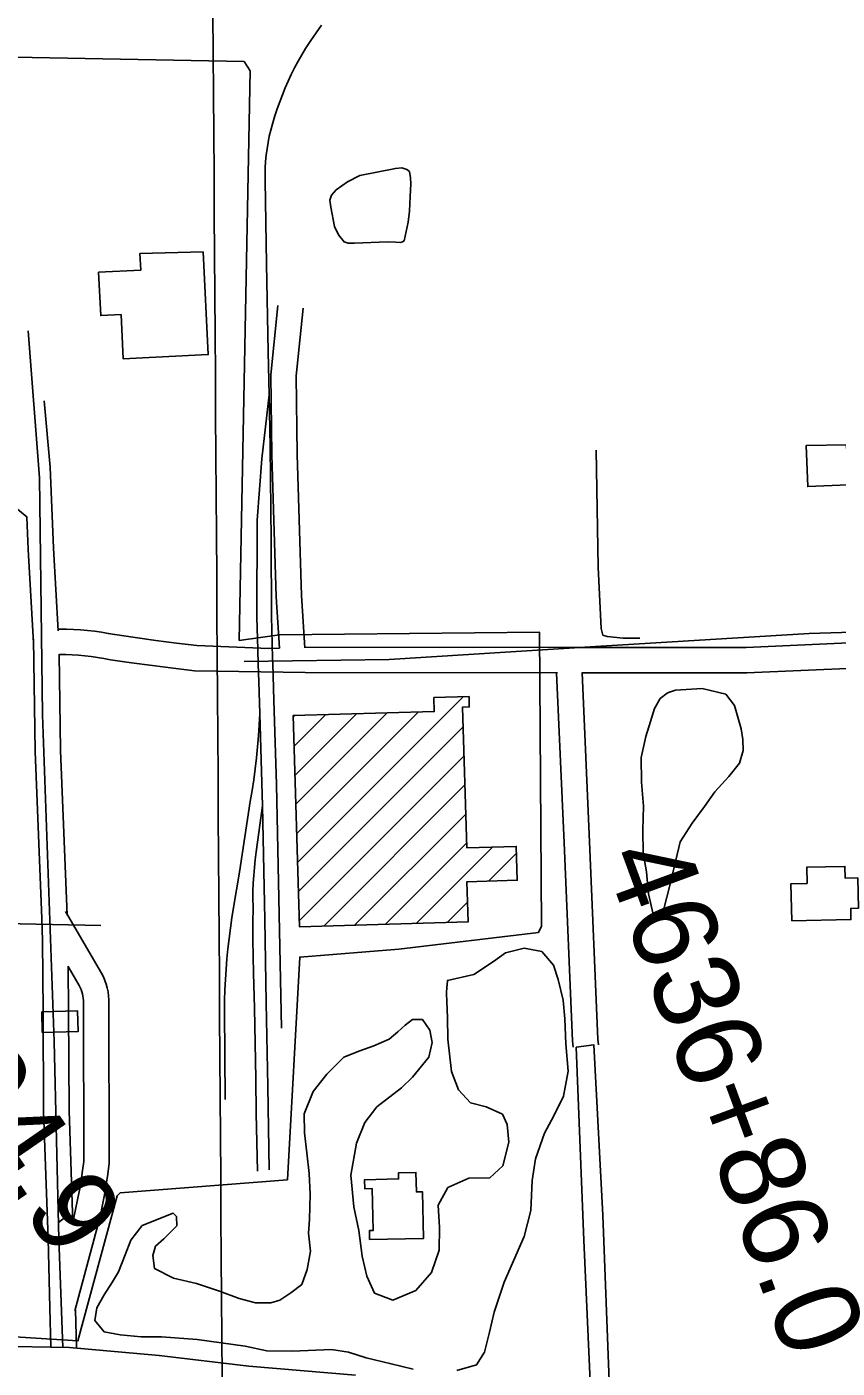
# Model space of a CAD drawing. Extents: x 3508733 to 3546731, y 546897 to 572481.
# Drawn here: x 3523140 to 3524097, y 566628 to 568212 of the extents above; entities that cross this region are included whole.
import ezdxf

# ---------------------------------------------------------------- set-up
doc = ezdxf.new("R2010")
doc.units = 0
for name, color, linetype in [('V-BLDG-OTLN', 7, 'Continuous'), ('V-CHAN-DOCK', 7, 'Continuous'), ('V-GRID-MAJR', 7, 'Continuous'), ('V-RAIL-TRAK', 7, 'Continuous'), ('V-ROAD-CNTR', 7, 'Continuous'), ('V-SITE-OTLN', 7, 'Continuous'), ('V-SITE-VEGE', 7, 'Continuous'), ('V-SURV-IDEN', 7, 'Continuous'), ('V-TOPO-SHOR', 7, 'Continuous')]:
    doc.layers.add(name, color=color, linetype=linetype)

msp = doc.modelspace()

# ---------------------------------------------------------------- linework, layer by layer
at = {"layer": 'V-BLDG-OTLN'}
for p, q in [((3523459.4273887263, 567225.3832770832), (3523655.1493065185, 567421.1051948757)), ((3523454.4275380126, 567397.1601216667), (3523456.075747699, 567398.808331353)), ((3523455.4275081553, 567362.80475275), (3523492.491077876, 567399.8683224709)), ((3523456.427478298, 567328.4493838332), (3523528.9064080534, 567400.9283135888)), ((3523457.427448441, 567294.0940149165), (3523565.321738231, 567401.9883047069)), ((3523458.4274185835, 567259.7386459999), (3523601.7370684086, 567403.048295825)), ((3523460.4273588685, 567191.0279081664), (3523655.079795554, 567385.6803448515)), ((3523461.4273290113, 567156.6725392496), (3523656.080096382, 567351.3253066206)), ((3523490.417414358, 567150.3072855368), (3523657.08039721, 567316.9702683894)), ((3523526.833441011, 567151.3679731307), (3523658.080698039, 567282.6152301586)), ((3523563.2494676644, 567152.4286607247), (3523659.0809988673, 567248.2601919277)), ((3523599.665494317, 567153.4893483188), (3523689.831669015, 567243.6555230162)), ((3523685.025481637, 567203.493996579), (3523717.941729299, 567236.4102442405)), ((3523636.0815209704, 567154.5500359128), (3523660.154271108, 567178.6227860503))]:
    msp.add_line(p, q, dxfattribs=at)
for points in [[(3523347.932, 567946.419), (3523353.982, 567824.932), (3523253.544, 567819.912), (3523250.935, 567872.165), (3523226.941, 567870.965), (3523224.3850000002, 567922.224), (3523274.186, 567924.743), (3523273.187, 567944.199)], [(3524107.8310000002, 567718.43), (3524109.75, 567671.066), (3524062.041, 567669.134), (3524060.088, 567717.49)], [(3523454.381, 567398.759), (3523620.931, 567403.607), (3523620.452, 567420.095), (3523661.909, 567421.302), (3523662.2660000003, 567409.085), (3523654.4050000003, 567408.856), (3523659.241, 567242.765), (3523717.707, 567244.4670000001), (3523718.872, 567204.48), (3523659.452, 567202.7490000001), (3523660.8340000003, 567155.2710000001), (3523461.637, 567149.469)], [(3524043.065, 567156.671), (3524042.1780000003, 567200.31), (3524061.163, 567200.697), (3524060.776, 567219.772), (3524106, 567220.692), (3524106.2800000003, 567206.827), (3524121.071, 567207.126), (3524121.796, 567171.487), (3524112.785, 567171.302), (3524113.0530000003, 567158.095)], [(3523157.356, 567049.221), (3523199.528, 567050.2490000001), (3523200.122, 567025.892), (3523157.948, 567024.8640000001)], [(3523544.538, 566780.243), (3523544.2970000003, 566790.868), (3523548.698, 566790.966), (3523547.571, 566840.411), (3523538.771, 566840.21), (3523538.5270000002, 566850.917), (3523578.65, 566851.833), (3523578.486, 566859.015), (3523599.208, 566859.486), (3523599.732, 566836.508), (3523606.963, 566836.671), (3523608.215, 566781.6950000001)]]:
    msp.add_lwpolyline(points, close=True, dxfattribs=at)
at = {"layer": 'V-CHAN-DOCK'}
msp.add_lwpolyline([(3523805.482, 566604.086), (3523797.3680000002, 566779.7880000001), (3523788.646, 567007.362), (3523809.421, 567010.018), (3523819.898, 566809.202), (3523827.664, 566603.107)], dxfattribs=at)
at = {"layer": 'V-GRID-MAJR'}
msp.add_spline([(3523465.4050000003, 552368.1680000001), (3523424.875, 558426.011), (3523384.323, 564486.938), (3523343.771, 570547.883), (3523343.75, 570550.9500000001)], degree=3, dxfattribs=at)
at = {"layer": 'V-RAIL-TRAK'}
for points in [[(3523487.67, 568213.667), (3523481.2060000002, 568204.664), (3523474.91, 568195.54), (3523468.789, 568186.299), (3523464.322, 568178.775), (3523460.036, 568171.144), (3523455.936, 568163.4130000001), (3523452.022, 568155.586), (3523448.301, 568147.666), (3523444.768, 568139.658), (3523441.432, 568131.567), (3523438.29, 568123.399), (3523435.347, 568115.156), (3523432.605, 568106.845), (3523430.063, 568098.473), (3523427.723, 568090.039), (3523426.043, 568082.724), (3523424.605, 568075.357), (3523423.407, 568067.948), (3523422.451, 568060.503), (3523421.738, 568053.032), (3523421.271, 568045.54), (3523421.048, 568038.039), (3523421.073, 568030.533)], [(3523421.073, 568030.533), (3523422.914, 567931.977), (3523424.683, 567828.27), (3523425.826, 567777.59), (3523427.202, 567716.611), (3523428.222, 567605.403), (3523428.691, 567516.095)], [(3523411.504, 567515.049), (3523411.6010000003, 567629.463), (3523417.12, 567701.724), (3523425.826, 567777.59)], [(3523411.504, 567515.049), (3523412.406, 567477.007), (3523412.932, 567459.2490000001), (3523413.534, 567438.974), (3523414.884, 567400.943), (3523418.115, 567292.382), (3523420.839, 567158.242), (3523422.453, 567059.719), (3523424.165, 566961.198), (3523425.974, 566862.677)], [(3523428.691, 567516.095), (3523429.994, 567466.454), (3523430.17, 567460.21), (3523431.399, 567416.813), (3523432.906, 567367.169), (3523434.514, 567317.532), (3523440.377, 567029.8470000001)], [(3523373.836, 566945.576), (3523373.123, 567050.483), (3523373.262, 567062.705), (3523373.614, 567074.926), (3523374.171, 567087.136), (3523374.9390000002, 567099.336), (3523375.914, 567111.5210000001), (3523377.098, 567123.688), (3523378.487, 567135.833), (3523380.086, 567147.951), (3523381.8880000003, 567160.0430000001), (3523383.899, 567172.099), (3523390.68, 567213.843), (3523397.201, 567255.631), (3523403.4620000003, 567297.455), (3523405.663, 567310.292), (3523407.646, 567323.166), (3523409.4050000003, 567336.0700000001), (3523410.9450000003, 567349.003), (3523412.264, 567361.961), (3523413.36, 567374.939), (3523414.232, 567387.936), (3523414.884, 567400.943)], [(3523418.115, 567292.382), (3523410.667, 567237.887), (3523409.43, 567228.689), (3523408.418, 567219.463), (3523407.64, 567210.216), (3523407.0870000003, 567200.951), (3523406.765, 567191.676), (3523406.671, 567182.3960000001), (3523406.81, 567173.117), (3523406.6750000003, 567153.55), (3523406.728, 567133.986), (3523406.972, 567114.421), (3523407.404, 567094.863), (3523408.4790000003, 567053.444), (3523409.34, 567012.0210000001), (3523409.981, 566970.594), (3523410.4050000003, 566929.165), (3523411.969, 566861.133)]]:
    msp.add_lwpolyline(points, dxfattribs=at)
at = {"layer": 'V-ROAD-CNTR'}
for p, q in [((3523147.5013281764, 567484.7257577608), (3523141.3473281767, 567594.9407577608)), ((3523176.7686437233, 567498.6846554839), (3523171.300671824, 567596.6132422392))]:
    msp.add_line(p, q, dxfattribs=at)
for points in [[(3523436.1960894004, 567882.72220817), (3523427.8061061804, 567801.22737116), (3523428.890104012, 567706.501560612), (3523434.0840936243, 567539.1408953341), (3523438.0610856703, 567478.2600170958)], [(3523466.038029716, 567879.650214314), (3523457.8240461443, 567799.8593738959), (3523458.884044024, 567707.13755934), (3523464.054033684, 567540.5848924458), (3523468.0990255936, 567478.65301631)], [(3523141.289679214, 567853.0752674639), (3523154.445652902, 567679.3116149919), (3523158.347645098, 567399.6151743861), (3523171.9316179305, 567014.3049450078), (3523177.6166065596, 566781.05441151), (3523181.993597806, 566653.0756674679)], [(3522669.3886230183, 567815.6463423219), (3522689.44258291, 567823.473326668), (3522709.7355423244, 567827.8623178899), (3522742.599476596, 567826.1743212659), (3522787.525386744, 567816.87233987), (3522854.6042525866, 567801.6543703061), (3522941.9110779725, 567781.4814106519), (3522991.364979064, 567761.1314513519), (3523024.838912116, 567732.035509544), (3523089.613782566, 567674.2926250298), (3523140.090681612, 567632.9297077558)], [(3523171.309848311, 567596.4284218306), (3523167.1544078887, 567692.0236212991), (3523160.266260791, 567770.3018545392)], [(3523141.338151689, 567595.1255781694), (3523139.689866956, 567633.044087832)], [(3523425.413657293, 567478.0910842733), (3523340.258447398, 567481.6550986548), (3523316.3116468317, 567484.4847498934), (3523291.8867122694, 567487.585365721), (3523267.49229828, 567490.8979049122), (3523243.417847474, 567494.3782523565), (3523235.8366919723, 567495.8478783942), (3523227.676036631, 567497.2113087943), (3523219.4858899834, 567498.3667999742), (3523211.26966208, 567499.3116399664), (3523203.029290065, 567500.0469379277), (3523194.7720043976, 567500.568196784), (3523186.5067628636, 567500.8795981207), (3523178.2355768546, 567500.979225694), (3523175.9925718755, 567500.9487918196)], [(3524178.8146041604, 567499.249975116), (3524063.743834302, 567495.623982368), (3523811.3023391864, 567480.3940128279), (3523567.596826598, 567464.9540437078), (3523396.46616886, 567462.714048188)], [(3523147.4198037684, 567489.1094991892), (3523149.52266249, 567356.6232148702), (3523157.258521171, 567159.2312053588), (3523158.280760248, 567133.1819386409), (3523158.7812685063, 567049.5332497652)], [(3523438.0610856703, 567478.2600170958), (3523420.860444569, 567478.0348342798)], [(3524179.984184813, 567487.7147004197), (3523989.210755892, 567479.378664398), (3523779.6835591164, 567479.1639930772), (3523770.822978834, 567479.1560105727), (3523468.383186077, 567479.6292520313)], [(3523177.708680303, 567471.147497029), (3523179.51333751, 567357.4487851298), (3523187.120938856, 567163.3294534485)], [(3523468.336243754, 567449.6292887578), (3523337.867552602, 567451.7289013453), (3523312.6623531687, 567454.7072501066), (3523287.979287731, 567457.8406342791), (3523263.3277017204, 567461.1880950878), (3523238.414152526, 567464.7897476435), (3523230.509308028, 567466.3221216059), (3523223.1079633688, 567467.5586912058), (3523215.676110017, 567468.6072000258), (3523208.22233792, 567469.4643600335), (3523200.7507099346, 567470.1310620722), (3523193.261995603, 567470.603803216), (3523185.7612371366, 567470.8864018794), (3523178.2584231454, 567470.976774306), (3523178.164072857, 567470.9754941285)], [(3523766.397380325, 567449.1628987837), (3523468.336243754, 567449.6292887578)], [(3523765.355670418, 567449.1645287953), (3523774.352139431, 567248.5815328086), (3523784.186998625, 567014.934522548), (3523784.880326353, 567007.4131266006)], [(3524181.293815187, 567457.7432995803), (3523989.881244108, 567449.379335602), (3523795.158373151, 567449.1798320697)], [(3523795.3851334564, 567449.1800643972), (3523804.323860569, 567249.8844671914), (3523814.1290013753, 567016.943477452), (3523814.753673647, 567010.1668733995)], [(3523185.179007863, 567167.4192087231), (3523227.9435914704, 567094.6538477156), (3523230.0367963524, 567090.5130249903), (3523231.8621410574, 567086.2109730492), (3523233.394010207, 567081.7937862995), (3523234.625859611, 567077.2918671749), (3523235.555225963, 567072.7087779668), (3523236.1727657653, 567068.0829591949), (3523236.4835451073, 567063.4212690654), (3523236.479025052, 567059.2797681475), (3523237.0571275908, 566870.3880311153), (3523235.275097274, 566857.3688823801), (3523233.3985823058, 566845.2845350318), (3523231.304138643, 566833.2353479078), (3523228.9921580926, 566821.2275692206), (3523226.4663124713, 566809.2630373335), (3523223.6899864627, 566797.2026274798), (3523196.4011870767, 566696.0557941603)], [(3523227.228507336, 567151.1286713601), (3523093.235775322, 567153.825665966), (3522685.7965902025, 567157.561658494), (3522443.8720740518, 567157.6916582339)], [(3523188.4611561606, 567103.1225736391), (3523188.780731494, 567049.7127502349)], [(3523188.464160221, 567102.6205125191), (3523201.59840853, 567080.2721522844), (3523202.811203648, 567077.8729750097), (3523203.8498589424, 567075.4250269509), (3523204.721989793, 567072.9102137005), (3523205.424140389, 567070.3441328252), (3523205.9527740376, 567067.7372220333), (3523206.305234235, 567065.0970408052), (3523206.4824548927, 567062.4387309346), (3523206.478974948, 567059.2502318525), (3523207.0508724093, 566872.3859688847), (3523205.588902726, 566861.70511762), (3523203.7954176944, 566850.1554649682), (3523201.793861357, 566838.6406520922), (3523199.583841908, 566827.1624307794), (3523197.1696875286, 566815.7269626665), (3523194.5800135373, 566804.4773725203), (3523194.0527382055, 566802.5230091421)], [(3523158.7812687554, 567049.5332080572), (3523159.4845764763, 566932.0457535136), (3523164.787900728, 566781.0671791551), (3523166.924154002, 566699.569816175), (3523168.1374244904, 566653.3147187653)], [(3523188.7807312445, 567049.7127919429), (3523189.481423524, 566932.6622464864), (3523194.1356798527, 566800.1617709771)], [(3523189.3885830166, 566810.0633534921), (3523177.1466075, 566800.3243729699)], [(3523196.9872276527, 566697.5585590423), (3523198.1765577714, 566652.2161716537)], [(3523528.0209057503, 566620.06973348), (3523401.872158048, 566631.0227115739), (3523296.089369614, 566643.4386867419), (3523190.1505814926, 566652.935667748), (3523101.9357579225, 566654.4546647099), (3522965.0490316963, 566659.14965532), (3522650.3866610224, 566663.2456471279)]]:
    msp.add_lwpolyline(points, dxfattribs=at)
msp.add_spline([(3523177.58660662, 566281.181411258), (3523186.3735890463, 566320.7903320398), (3523185.6615904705, 566394.1221853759), (3523172.8986159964, 566439.6510943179), (3523158.9846438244, 566458.428056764), (3523132.1276975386, 566487.751998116), (3523094.2277733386, 566520.877931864), (3523030.2639012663, 566540.117893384), (3522968.864024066, 566554.818863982), (3522878.98220383, 566579.84981392), (3522784.983391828, 566596.2577811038), (3522675.230611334, 566619.7287341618), (3522630.0267017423, 566628.836715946), (3522624.42771294, 566645.673682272), (3522622.776716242, 566660.4406527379)], degree=3, dxfattribs=at)
at = {"layer": 'V-SITE-OTLN'}
msp.add_lwpolyline([(3521859.927, 566744.911), (3521858.84, 567461.211), (3521883.4790000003, 568188.122), (3521934.784, 568198.376), (3523396.2120000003, 568170.921), (3523403.3680000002, 568159.858), (3523390.447, 567487.608), (3523438.046, 567494.258), (3523745.068, 567497.336), (3523747.589, 567150.122), (3523743.835, 567142.8640000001), (3523579.111, 567123.207), (3523462.039, 567113.856), (3523447.451, 566850.934), (3523249.8910000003, 566835.383), (3523246.19, 566831.781), (3523199.975, 566660.656), (3522542.739, 566702.607), (3521881.7, 566733.647)], close=True, dxfattribs=at)
at = {"layer": 'V-SITE-VEGE'}
msp.add_lwpolyline([(3523905.629, 567428.836), (3523937.494, 567430.71), (3523965.134, 567424.194), (3523975.304, 567410.65), (3523980.279, 567394.242), (3523983.2490000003, 567383.019), (3523985.518, 567370.7710000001), (3523985.54, 567357.691), (3523981.238, 567342.765), (3523968.663, 567326.901), (3523952.4450000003, 567308.67), (3523940.198, 567291.426), (3523925.686, 567271.7980000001), (3523911.321, 567249.929), (3523899.019, 567198.088), (3523892.164, 567170.627), (3523885.684, 567160.89), (3523879.358, 567164.577), (3523873.951, 567188.393), (3523871.4930000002, 567214.2390000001), (3523867.6210000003, 567236.662), (3523867.24, 567263.518), (3523867.907, 567291.7390000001), (3523865.6550000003, 567320.337), (3523865.128, 567349.433), (3523870.748, 567374.157), (3523876.114, 567391.821), (3523880.9390000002, 567407.259), (3523887.785, 567418.885), (3523895.7770000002, 567425.334), (3523897.507, 567426.174)], close=True, dxfattribs=at)
for points in [[(3523626.778, 566767.91), (3523627.085, 566794.71), (3523625.295, 566820.838), (3523637.024, 566841.591), (3523661.866, 566852.791), (3523686.588, 566853.205), (3523701.716, 566867.301), (3523709.005, 566895.414), (3523707.156, 566916.322), (3523701.372, 566928.223), (3523682.326, 566936.796), (3523663.589, 566941.885), (3523649.488, 566957.0160000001), (3523641.382, 566978.6900000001), (3523636.944, 567016.685), (3523636.545, 567042.448), (3523635.713, 567060.907), (3523635.136, 567071.358), (3523635.912, 567078.311), (3523635.9450000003, 567081.094), (3523636.352, 567086.312), (3523667.7600000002, 567093.261), (3523690.913, 567108.66), (3523704.95, 567118.593), (3523726.946, 567124.26), (3523747.788, 567120.539), (3523761.8740000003, 567104.3640000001), (3523767.248, 567087.2440000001), (3523773.234, 567062.81), (3523775.071, 567040.857), (3523776.47, 567011.253), (3523778.889, 566979.2000000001), (3523773.6750000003, 566949.674), (3523762.269, 566926.48), (3523751.2430000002, 566906.068), (3523740.45, 566875.561), (3523736.327, 566849.848), (3523734.879, 566814.707), (3523726.8680000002, 566783.817), (3523703.623, 566730.128), (3523691.728, 566694.759), (3523686.233, 566670.804), (3523680.397, 566647.549), (3523670.822, 566632.34), (3523647.426, 566625.648)], [(3523595.923, 566627.284), (3523569.886, 566633.5), (3523540.383, 566640.801), (3523519.571, 566647.305), (3523499.421, 566650.67), (3523453.4450000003, 566648.4130000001), (3523423.168, 566649.11), (3523397.469, 566654.279), (3523340.8200000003, 566662.237), (3523298.735, 566665.506), (3523274.716, 566665.434), (3523250.028, 566667.806), (3523230.924, 566671.504), (3523219.941, 566684.859), (3523222.2, 566699.804), (3523231.078, 566715.0160000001), (3523240.998, 566730.221), (3523248.099, 566742.322), (3523255.639, 566762.425), (3523262.449, 566779.403), (3523275.88, 566797.004), (3523312.596, 566811.549), (3523316.381, 566807.678), (3523316.95, 566796.531), (3523301.455, 566781.044), (3523291.61, 566772.454), (3523288.35, 566761.352), (3523290.611, 566746.011), (3523312.758, 566734.618), (3523340.187, 566728.386), (3523367.235, 566719.37), (3523390.457, 566710.752), (3523409.5470000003, 566705.659), (3523427.9930000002, 566705.446), (3523438.472, 566708.807), (3523451.451, 566717.359), (3523464.443, 566727.306), (3523470.915, 566744.983), (3523474.642, 566766.523), (3523472.451, 566787.784), (3523473.682, 566804.131), (3523474.37, 566833.71), (3523473.262, 566858.438), (3523470.411, 566882.838), (3523467.544, 566906.193), (3523467.108, 566928.8250000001), (3523477.853, 566955.159), (3523494.098, 566975.51), (3523514.171, 566995.4670000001), (3523533.0530000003, 567002.91), (3523549.484, 567008.984), (3523567.6750000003, 567016.785), (3523577.8680000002, 567025.37), (3523586.313, 567033.279), (3523595.093, 567040.14)], [(3523595.093, 567040.14), (3523606.929, 567040.003), (3523615.833, 567027.371), (3523618.455, 567013.068), (3523614.426, 566995.709), (3523595.007, 566971.9130000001), (3523581.984, 566959.531), (3523553.181, 566936.888), (3523538.7, 566918.604), (3523529.019, 566894.001), (3523522.318, 566856.136), (3523526.065, 566818.846), (3523531.663, 566790.931), (3523535.841, 566760.601), (3523541.1410000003, 566737.2170000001), (3523550.308, 566716.921), (3523571.793, 566708.667), (3523599.079, 566720.189), (3523617.773, 566741.558), (3523626.778, 566767.91)]]:
    msp.add_lwpolyline(points, dxfattribs=at)
at = {"layer": 'V-TOPO-SHOR'}
for points in [[(3523585.1950000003, 567959.379), (3523590.086, 567981.094), (3523591.704, 567994.254), (3523592.234, 568011.732), (3523593.2970000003, 568026.334), (3523592.828, 568033.791), (3523591.784, 568040.973), (3523588.663, 568043.308), (3523582.6720000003, 568045.399), (3523574.9250000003, 568044.647), (3523532.961, 568036.349), (3523518.525, 568028.812), (3523504.92, 568019.256), (3523499.392, 568013.3150000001), (3523497.588, 568007.323), (3523498.6180000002, 567998.995), (3523502.882, 567976.007), (3523507.906, 567966.191), (3523514.384, 567958.074), (3523519.235, 567956.573), (3523526.686, 567956.471), (3523565.69, 567958.218), (3523575.144, 567957.8), (3523580.579, 567957.151), (3523583.17, 567957.974), (3523585.1950000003, 567959.379)], [(3523811.938, 567712.132), (3523814.3170000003, 567574.1240000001), (3523817.848, 567501.723), (3523820.136, 567493.7660000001), (3523825.075, 567492.322), (3523844.083, 567490.121), (3523863.711, 567490.2930000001)]]:
    msp.add_lwpolyline(points, dxfattribs=at)

# ---------------------------------------------------------------- texts
at = {"layer": 'V-SURV-IDEN'}
for s, height, rotation, p in [('4629+04.9', 100.00000000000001, 304.6406677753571, (3522814.879165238, 567277.1733819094)), ('4636+86.0', 100, 290.1710327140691, (3523819.829409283, 567231.9449791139))]:
    msp.add_text(s, height=height, rotation=rotation, dxfattribs=at).set_placement(p)

doc.saveas('drawing.dxf')
